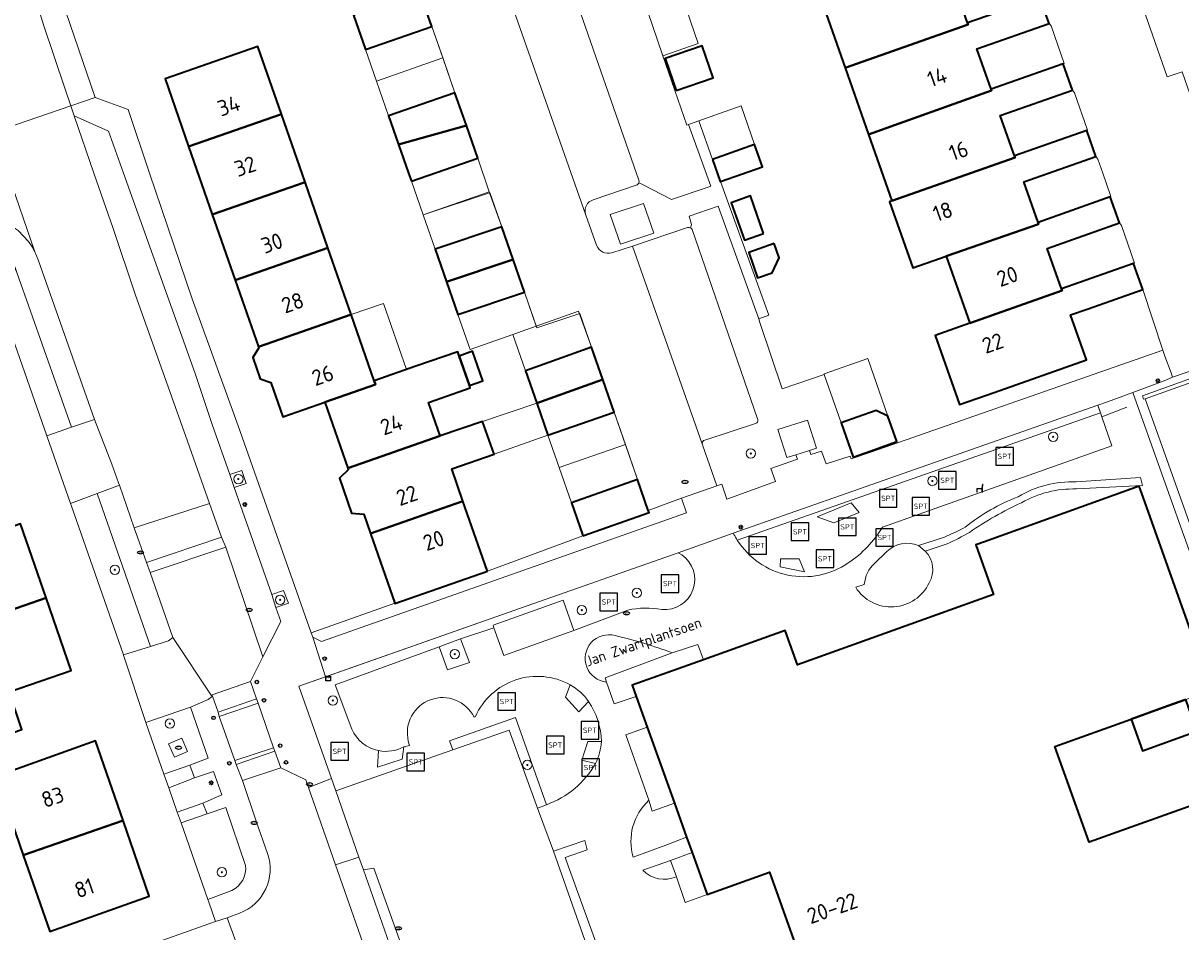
# Model space of a CAD drawing. Header units: metres. Extents: x 149984 to 156489, y 469398 to 478068.
# Tile 460 of 656: x 153543 to 153642, y 473435 to 473513. Entities that reach past the tile are written whole.
import ezdxf
from ezdxf.enums import TextEntityAlignment as Align

# ---------------------------------------------------------------- set-up
doc = ezdxf.new("R2010")
doc.units = ezdxf.units.M
doc.header["$LTSCALE"] = 0.75
for name, color, linetype, lineweight in [('B-WE-GR-BEPLANTING_CULTUUR_HEESTERS-GV', 252, 'Continuous', 18), ('B-WE-GR-BEPLANTING_CULTUUR_VASTE PLANTENVAK-GV', 252, 'Continuous', 18), ('B-WE-GR-BOOM-S', 252, 'Continuous', 25), ('B-WE-GR-GROENVOORZIENING-GV', 252, 'Continuous', 18), ('B-WE-IE-MEUBILAIR-S', 252, 'Continuous', 25), ('B-WE-IE-MEUBILAIR_WEGMEUBILAIR-S', 252, 'Continuous', 25), ('B-WE-IE-TERREINAFSCHEIDING_KUNSTMATIG_HEKWERK-G', 252, 'IE-TERREINAFSCHEIDING_KUNSTMATIG-SO', 18), ('B-WE-OG-BEBOUWING-GV', 6, 'Continuous', 35), ('B-WE-OG-BEBOUWING-T18', 1, 'Continuous', 18), ('B-WE-OG-BEBOUWING_LAGE TRAFO-GV', 6, 'Continuous', 18), ('B-WE-OG-BEBOUWING_LUIFEL-GV', 6, 'Continuous', 18), ('B-WE-OG-BEBOUWING_SCHUUR-GV', 6, 'Continuous', 18), ('B-WE-OG-TERREIN_ERF-GV', 252, 'Continuous', 18), ('B-WE-OG-TERREIN_ONBEGROEID_ZAND-GV', 252, 'Continuous', 18), ('B-WE-OG-TOPOGRAFIE-T18', 7, 'Continuous', 18), ('B-WE-VH-GESLOTENVERHARDING_ASFALT-GV', 252, 'Continuous', 18), ('B-WE-VH-HALFVERHARDING_GRASBETONSTEEN-GV', 252, 'Continuous', 18), ('B-WE-VH-ONVERHARD-GV', 252, 'Continuous', 18), ('B-WE-VH-ONVERHARD_BOOMSCHORS-GV', 252, 'Continuous', 18), ('B-WE-VH-OPENVERHARDING_BETONSTRAATSTEEN-GV', 252, 'Continuous', 18), ('B-WE-VH-OPENVERHARDING_SIERBESTRATING-GV', 252, 'Continuous', 18), ('B-WE-VH-OPENVERHARDING_STRAATBAKSTEEN-GV', 252, 'Continuous', 18), ('B-WE-VH-OPENVERHARDING_TEGEL-GV', 252, 'Continuous', 18)]:
    doc.layers.add(name, color=color, linetype=linetype, lineweight=lineweight)
doc.styles.add('NLCS-ISO', font='NLCS-ISO.ttf')
doc.styles.add('NLCS-ISO-M500-T18', font='NLCS-ISO.ttf', dxfattribs={"height": 0.9})
doc.styles.add('NLCS-ISO-M750-T18', font='NLCS-ISO.ttf', dxfattribs={"height": 1.35})
doc.linetypes.add('IE-TERREINAFSCHEIDING_KUNSTMATIG-SO', pattern='A,4,[82,NLCS.SHX,S=0.75,R=90,X=0,Y=0],4,-2', length=10)

# ---------------------------------------------------------------- blocks, each defined once
blk = doc.blocks.new('SIE-MEUBILAIR_KAST_CAI-SO')
for points in [[(-1, 1), (1, 1), (1, 0.84), (-1, 0.84)], [(-1, 0.76), (1, 0.76), (1, -1), (-1, -1)]]:
    blk.add_lwpolyline(points, close=True)
at = {"style": 'NLCS-ISO'}
blk.add_text('cai', height=0.75, dxfattribs=at).set_placement((0, 0), align=Align.MIDDLE_CENTER)
blk = doc.blocks.new('SIE-MEUBILAIR_PAAL_AFSLUITPAAL-SO')
blk.add_circle((0, 0), 0.75)
at = {"style": 'NLCS-ISO'}
blk.add_text('af', height=0.75, dxfattribs=at).set_placement((0, 0.05), align=Align.MIDDLE_CENTER)
blk = doc.blocks.new('SIE-MEUBILAIR_PAAL_LICHTMAST-SO')
for points in [[(-0.62, 0), (-1, 0)], [(-0.71, 0.71), (-0.44, 0.44)], [(0, 1), (0, 0.62)], [(0.44, 0.44), (0.71, 0.71)], [(1, 0), (0.62, 0)], [(-0.71, -0.71), (-0.44, -0.44)], [(0, -0.62), (0, -1)], [(0.44, -0.44), (0.71, -0.71)]]:
    blk.add_lwpolyline(points)
blk.add_circle((0, 0), 0.5)
blk = doc.blocks.new('SIE-MEUBILAIR_PUT_KOLK-SO')
blk.add_ellipse((0, 0), major_axis=(1.25, 0), ratio=0.54)
at = {"style": 'NLCS-ISO'}
blk.add_text('klk', height=0.75, dxfattribs=at).set_placement((0.03, 0), align=Align.MIDDLE_CENTER)
blk = doc.blocks.new('SIE-MEUBILAIR_PUT_RIOOLPUT-SO')
blk.add_ellipse((0, 0), major_axis=(1.25, 0), ratio=0.54)
at = {"style": 'NLCS-ISO'}
blk.add_text('ri', height=0.75, dxfattribs=at).set_placement((-0.04, 0.07), align=Align.MIDDLE_CENTER)
blk = doc.blocks.new('SIE-WEG_SPEELTOESTEL-SO')
at = {"flags": 128}
blk.add_lwpolyline([(-3.75, -3.75), (3.75, -3.75), (3.75, 3.75), (-3.75, 3.75)], close=True, dxfattribs=at)
at = {"style": 'NLCS-ISO'}
blk.add_text('SPT', height=2.25, dxfattribs=at).set_placement((0, 0), align=Align.MIDDLE_CENTER)
blk = doc.blocks.new('SIE-WEG_ZITBANK-SO')
at = {"color": 0, "linetype": 'ByBlock', "lineweight": 18}
blk.add_lwpolyline([(-0.91, -1.63), (-0.91, -0.2), (1.09, -0.2), (1.09, -1.63), (1.29, -1.63), (1.29, -0.21), (1.54, 1.78), (1.33, 1.78), (1.11, 0), (-1.11, 0), (-1.11, -1.63)], close=True, dxfattribs=at)
blk = doc.blocks.new('SGR-BOOM_GBKN-SO')
at = {"linetype": 'ByBlock', "lineweight": 18}
h = blk.add_hatch(color=0, dxfattribs=at)
h.dxf.hatch_style = 1
edge = h.paths.add_edge_path()
edge.add_arc((0, 0), 0.25, 0, 360)
at = {"color": 0, "linetype": 'ByBlock', "lineweight": 18}
for radius in [2, 0.25]:
    blk.add_circle((0, 0), radius, dxfattribs=at)
at = {"color": 0, "linetype": 'ByBlock', "lineweight": 18, "style": 'NLCS-ISO'}
blk.add_attdef('SOORT', (2.5, 0), '', height=1.5, dxfattribs=at)

msp = doc.modelspace()

# ---------------------------------------------------------------- linework, layer by layer
at = {"layer": 'B-WE-GR-BEPLANTING_CULTUUR_HEESTERS-GV', "flags": 128}
for points in [[(153595.265, 473499.182), (153595.582, 473499.03), (153598.059, 473497.751), (153601.18, 473498.792), (153601.424, 473498.873), (153599.523, 473504.146), (153599.36, 473504.087), (153597.324, 473510.011), (153596.007, 473513.843), (153595.311, 473515.868), (153595.208, 473516.169), (153600.304, 473517.899), (153588.017, 473523.817), (153587.025, 473523.486), (153586.89, 473523.185)], [(153587.055, 473522.997), (153595.278, 473499.391)], [(153600.673, 473476.925), (153600.705, 473476.835), (153601.92, 473473.335), (153602.349, 473473.476), (153602.787, 473472.201), (153606.936, 473473.69), (153606.547, 473474.8), (153608.799, 473475.607), (153608.681, 473475.981), (153608.594, 473475.953), (153607.897, 473475.733), (153607.142, 473478.128), (153609.664, 473478.923), (153610.42, 473476.528), (153609.84, 473476.345), (153609.945, 473476.013), (153610.868, 473476.281), (153611.266, 473475.194), (153613.318, 473475.852), (153613.395, 473475.635), (153615.061, 473476.207), (153615.022, 473476.297), (153613.574, 473475.787), (153612.545, 473478.709), (153611.101, 473482.811), (153607.5, 473481.606), (153605.609, 473487.255), (153605.504, 473487.569), (153602.036, 473497.189), (153599.564, 473496.321), (153599.767, 473495.625), (153599.669, 473495.327)], [(153599.817, 473495.181), (153605.4, 473479.047)], [(153634.68, 473479.544), (153634.446, 473480.199), (153603.325, 473469.291), (153603.391, 473469.188)], [(153603.67, 473468.704), (153634.68, 473479.544)], [(153605.24, 473478.657), (153600.895, 473477.221)], [(153561.711, 473440.955), (153560.032, 473445.895), (153558.438, 473445.368), (153556.204, 473444.581), (153558.486, 473438.059)], [(153558.486, 473438.059), (153560.535, 473438.82)]]:
    msp.add_lwpolyline(points, dxfattribs=at)
at = {"layer": 'B-WE-GR-BEPLANTING_CULTUUR_HEESTERS-GV'}
for points in [[(153595.278, 473499.391, -0.13852), (153595.265, 473499.182)], [(153599.669, 473495.327, -0.136048), (153599.817, 473495.181)], [(153605.4, 473479.047, -0.502195), (153605.24, 473478.657)], [(153600.895, 473477.221, 0.417299), (153600.673, 473476.925)], [(153603.391, 473469.188, 0.019321), (153603.67, 473468.704)], [(153560.535, 473438.82, 0.320422), (153561.711, 473440.955)]]:
    msp.add_lwpolyline(points, format="xyb", dxfattribs=at)
at = {"layer": 'B-WE-GR-BEPLANTING_CULTUUR_HEESTERS-GV', "flags": 128}
for points in [[(153542.2, 473491.53), (153541.69, 473492.58), (153541.45, 473492.94), (153541.17, 473493.27), (153540.84, 473493.59), (153540.48, 473493.85), (153540.11, 473494.05), (153539.66, 473494.23), (153539.15, 473494.34), (153538.874, 473494.371), (153544.751, 473477.59), (153546.868, 473478.321)], [(153638.471, 473480.759), (153638.332, 473480.733), (153638.244, 473481.003), (153643.151, 473482.755), (153642.962, 473483.337), (153640.823, 473482.598), (153640.092, 473482.284), (153637.441, 473481.276), (153642.382, 473467.429), (153644.359, 473468.169), (153644.287, 473469.012), (153642.709, 473468.456), (153642.515, 473468.959), (153642.659, 473469.037)], [(153549.047, 473472.681), (153546.773, 473471.817), (153546.85, 473471.596), (153551.292, 473458.913), (153553.586, 473459.635)], [(153567.307, 473460.803), (153567.438, 473460.43), (153568.191, 473460.045), (153590.862, 473468.035), (153599.334, 473471.015), (153598.926, 473472.282), (153596.082, 473471.236), (153596.144, 473471.057), (153590.506, 473469.064), (153582.348, 473466.038), (153574.455, 473463.285), (153574.441, 473463.326)], [(153554.746, 473448.752), (153556.944, 473449.516), (153558.533, 473450.102), (153557.014, 473454.464), (153553.212, 473453.146), (153553.269, 473452.975)], [(153579.385, 473450.825), (153584.192, 473452.505), (153586.616, 473445.85), (153587.38, 473446.135), (153584.741, 473453.574), (153579.116, 473451.573)], [(153555.146, 473451.338), (153556.26, 473451.821), (153556.754, 473450.682), (153555.64, 473450.199)], [(153557.363, 473448.415), (153555.157, 473447.576), (153555.885, 473445.494), (153558.062, 473446.265), (153559.682, 473446.976), (153558.985, 473448.968)], [(153587.992, 473442.16), (153591.912, 473431.034), (153594.554, 473431.944), (153594.324, 473432.734), (153592.443, 473432.049), (153588.988, 473441.624), (153590.871, 473442.288), (153590.65, 473443.077)], [(153572.646, 473440.725), (153571.776, 473440.59), (153580.335, 473416.126), (153581.348, 473416.432)]]:
    msp.add_lwpolyline(points, close=True, dxfattribs=at)
at = {"layer": 'B-WE-GR-BEPLANTING_CULTUUR_VASTE PLANTENVAK-GV', "flags": 128}
for points in [[(153614.075, 473471.047), (153613.383, 473471.871), (153610.477, 473470.687), (153611.912, 473470.183)], [(153607.371, 473467.117), (153607.326, 473466.419), (153609.41, 473465.992), (153608.946, 473467.108)], [(153600.789, 473458.492), (153600.32, 473459.802), (153598.125, 473459.082), (153592.405, 473456.969), (153592.515, 473456.598), (153593.158, 473454.731), (153595.056, 473455.369), (153594.716, 473456.321)], [(153595.997, 473452.737), (153594.151, 473452.092), (153596.133, 473446.51), (153596.421, 473445.595), (153598.314, 473446.256)], [(153599.816, 473442.053), (153597.963, 473441.366), (153598.474, 473439.986), (153599.218, 473437.791), (153601.092, 473438.483)]]:
    msp.add_lwpolyline(points, close=True, dxfattribs=at)
for points in [[(153589.411, 473456.364), (153589.002, 473455.301), (153590.162, 473454.057), (153590.978, 473454.93)], [(153573.061, 473450.75), (153572.982, 473449.347), (153575.077, 473450.012), (153575.211, 473451.065)], [(153592.077, 473451.526), (153590.907, 473451.54), (153590.413, 473449.943), (153591.587, 473449.662)], [(153594.801, 473441.66), (153597.565, 473442.698), (153599.346, 473443.367), (153598.314, 473446.256)], [(153598.314, 473446.256), (153596.421, 473445.595), (153596.133, 473446.51)], [(153597.963, 473441.366), (153595.613, 473440.546)], [(153598.474, 473439.986), (153597.963, 473441.366)]]:
    msp.add_lwpolyline(points, dxfattribs=at)
at = {"layer": 'B-WE-GR-BEPLANTING_CULTUUR_VASTE PLANTENVAK-GV'}
for points in [[(153590.978, 473454.93, 0.118948), (153589.411, 473456.364)], [(153575.211, 473451.065, -0.174356), (153573.061, 473450.75)], [(153591.587, 473449.662, 0.101938), (153592.077, 473451.526)], [(153596.133, 473446.51, 0.289889), (153594.801, 473441.66)], [(153595.613, 473440.546, 0.308981), (153598.474, 473439.986)]]:
    msp.add_lwpolyline(points, format="xyb", dxfattribs=at)
at = {"layer": 'B-WE-GR-GROENVOORZIENING-GV', "flags": 128}
msp.add_lwpolyline([(153595.666, 473497.407), (153592.82, 473496.462), (153593.706, 473493.929), (153596.56, 473494.873)], close=True, dxfattribs=at)
at = {"layer": 'B-WE-IE-TERREINAFSCHEIDING_KUNSTMATIG_HEKWERK-G', "flags": 128}
for points in [[(153635.258, 473480.481), (153637.441, 473481.276)], [(153637.441, 473481.276), (153642.382, 473467.429)], [(153603.325, 473469.291), (153634.446, 473480.199)], [(153634.446, 473480.199), (153634.794, 473479.225)], [(153634.794, 473479.225), (153636.929, 473480.029)], [(153598.615, 473467.615), (153603.325, 473469.291)], [(153585.161, 473462.908), (153598.615, 473467.615)], [(153566.248, 473456.24), (153585.161, 473462.908)], [(153566.248, 473456.24), (153569.048, 473448.37)], [(153569.423, 473447.306), (153569.048, 473448.37)], [(153571.383, 473441.666), (153569.423, 473447.306)], [(153571.776, 473440.59), (153571.383, 473441.666)], [(153580.335, 473416.126), (153571.776, 473440.59)]]:
    msp.add_lwpolyline(points, dxfattribs=at)
at = {"layer": 'B-WE-OG-BEBOUWING-GV', "flags": 128}
for points in [[(153623.376, 473512.685), (153623.332, 473512.812), (153622.127, 473516.226), (153628.285, 473518.398), (153627.493, 473520.642), (153621.335, 473518.471), (153621.361, 473518.397), (153611.825, 473514.957), (153610.882, 473514.624), (153612.872, 473508.981)], [(153570.922, 473513.478), (153571.943, 473510.552), (153577.605, 473512.506), (153576.644, 473515.263)], [(153630.275, 473512.759), (153629.49, 473514.983), (153623.332, 473512.812), (153623.376, 473512.685), (153612.872, 473508.981), (153614.876, 473503.298), (153617.5, 473504.222), (153625.362, 473507.053), (153625.329, 473507.154), (153624.117, 473510.587)], [(153556.852, 473502.266), (153564.768, 473505.024), (153562.758, 473510.792), (153554.843, 473508.033)], [(153598.463, 473507.048), (153601.619, 473508.133), (153600.683, 473510.856), (153597.528, 473509.771)], [(153627.383, 473501.323), (153627.332, 473501.478), (153626.121, 473504.911), (153632.278, 473507.083), (153631.487, 473509.326), (153625.329, 473507.154), (153625.362, 473507.053), (153617.5, 473504.222), (153614.876, 473503.298), (153616.875, 473497.628)], [(153574.769, 473502.448), (153580.554, 473504.051), (153579.581, 473506.841), (153573.915, 473504.897)], [(153558.868, 473496.48), (153566.785, 473499.238), (153564.768, 473505.024), (153556.852, 473502.266)], [(153575.859, 473499.325), (153581.528, 473501.26), (153580.554, 473504.051), (153574.769, 473502.448), (153575.622, 473499.999)], [(153627.332, 473501.478), (153627.383, 473501.323), (153616.875, 473497.628), (153616.671, 473497.556), (153618.661, 473491.917), (153621.49, 473492.915), (153629.388, 473495.651), (153629.339, 473495.792), (153628.117, 473499.253), (153634.275, 473501.425), (153633.5, 473503.621)], [(153601.545, 473501.16), (153602.205, 473499.278), (153602.233, 473499.288), (153605.811, 473500.545), (153605.15, 473502.426)], [(153558.868, 473496.48), (153560.824, 473490.866), (153568.741, 473493.624), (153566.785, 473499.238)], [(153605.913, 473494.861), (153604.788, 473498.049), (153603.15, 473497.471), (153604.275, 473494.283)], [(153636.278, 473495.749), (153635.496, 473497.964), (153629.339, 473495.792), (153629.388, 473495.651), (153621.49, 473492.915), (153623.505, 473487.203), (153631.387, 473489.984), (153631.338, 473490.125), (153630.121, 473493.576)], [(153578.863, 473490.714), (153584.538, 473492.63), (153583.567, 473495.416), (153577.891, 473493.499)], [(153570.725, 473487.929), (153568.741, 473493.624), (153560.824, 473490.866), (153562.808, 473485.171)], [(153606.826, 473493.989), (153604.646, 473493.22), (153605.405, 473491.069), (153606.642, 473491.506), (153607.252, 473492.781)], [(153584.538, 473492.63), (153578.863, 473490.714), (153579.835, 473487.929), (153585.508, 473489.844)], [(153623.505, 473487.203), (153620.552, 473486.161), (153622.635, 473480.257), (153625.588, 473481.299), (153633.472, 473484.081), (153632.12, 473487.909), (153633.609, 473488.434), (153638.278, 473490.082), (153637.496, 473492.297), (153631.338, 473490.125), (153631.387, 473489.984)], [(153572.805, 473481.963), (153572.693, 473482.283), (153570.725, 473487.929), (153562.808, 473485.171), (153562.831, 473485.106), (153562.334, 473484.287), (153562.969, 473482.463), (153563.869, 473482.13), (153564.889, 473479.204), (153568.471, 473480.452)], [(153572.693, 473482.283), (153572.805, 473481.963), (153568.471, 473480.452), (153570.425, 473474.845), (153578.319, 473477.597), (153577.33, 473480.435), (153580.89, 473481.677), (153580.818, 473481.883), (153579.94, 473484.4), (153579.813, 473484.765), (153576.253, 473483.524)], [(153580.818, 473481.883), (153581.967, 473482.284), (153581.089, 473484.801), (153579.94, 473484.4)], [(153586.555, 473480.39), (153592.192, 473482.384), (153591.222, 473485.163), (153587.595, 473483.861), (153585.595, 473483.143)], [(153592.192, 473482.384), (153586.555, 473480.39), (153587.516, 473477.636), (153593.161, 473479.605)], [(153615.022, 473476.297), (153617.298, 473477.098), (153616.53, 473479.28), (153615.515, 473479.754), (153613.89, 473479.182), (153612.545, 473478.709), (153613.574, 473475.787)], [(153572.369, 473469.268), (153580.263, 473472.02), (153579.303, 473474.773), (153582.912, 473476.031), (153581.939, 473478.825), (153578.319, 473477.597), (153570.425, 473474.845), (153570.478, 473474.693), (153569.713, 473473.97), (153570.75, 473470.995), (153571.794, 473470.917)], [(153590.506, 473469.064), (153596.144, 473471.057), (153596.082, 473471.236), (153595.166, 473473.859), (153589.52, 473471.89), (153590.47, 473469.166)], [(153582.348, 473466.038), (153582.322, 473466.113), (153580.263, 473472.02), (153572.369, 473469.268), (153574.441, 473463.326), (153574.455, 473463.285)], [(153535.626, 473471.075), (153527.818, 473468.374), (153529.48, 473463.561), (153533.648, 473464.999), (153535.196, 473460.483), (153544.692, 473463.767), (153542.504, 473470.094), (153536.664, 473468.074)], [(153544.692, 473463.767), (153535.196, 473460.483), (153536.693, 473456.112), (153533.726, 473455.086), (153534.588, 473452.592), (153532.703, 473451.939), (153533.574, 473449.425), (153535.458, 473450.077), (153542.632, 473452.56), (153541.527, 473455.754), (153546.832, 473457.581)], [(153641.949, 473455.1), (153640.422, 473454.554), (153637.278, 473453.43), (153638.241, 473450.735), (153642.9, 473452.394)], [(153542.735, 473441.841), (153551.256, 473444.788), (153548.91, 473451.57), (153540.401, 473448.538)], [(153551.256, 473444.788), (153542.735, 473441.841), (153545.008, 473435.318), (153553.49, 473438.33)]]:
    msp.add_lwpolyline(points, close=True, dxfattribs=at)
for points in [[(153644.175, 473455.895), (153638.308, 473472.363), (153637.97, 473473.304), (153624.773, 473468.561), (153624.036, 473468.296), (153625.55, 473464.065), (153608.8, 473458.07), (153607.757, 473460.984), (153600.789, 473458.492), (153594.716, 473456.321), (153595.056, 473455.369), (153595.997, 473452.737), (153598.314, 473446.256), (153599.346, 473443.367), (153599.816, 473442.053), (153601.092, 473438.483), (153606.434, 473440.39), (153609.354, 473432.178)], [(153643.34, 473446.39), (153633.695, 473442.942), (153630.781, 473451.107), (153637.278, 473453.43), (153640.422, 473454.554), (153641.949, 473455.1)]]:
    msp.add_lwpolyline(points, dxfattribs=at)
at = {"layer": 'B-WE-OG-BEBOUWING_LAGE TRAFO-GV', "flags": 128}
msp.add_lwpolyline([(153607.897, 473475.733), (153608.594, 473475.953), (153608.681, 473475.981), (153609.746, 473476.316), (153609.84, 473476.345), (153610.42, 473476.528), (153609.664, 473478.923), (153607.142, 473478.128)], close=True, dxfattribs=at)
at = {"layer": 'B-WE-OG-BEBOUWING_LUIFEL-GV', "flags": 128}
for points in [[(153596.008, 473513.843), (153597.324, 473510.011), (153600.332, 473511.044), (153599.016, 473514.876)], [(153571.943, 473510.552), (153572.884, 473507.852), (153578.541, 473509.823), (153577.605, 473512.506)], [(153578.541, 473509.823), (153572.884, 473507.852), (153573.915, 473504.897), (153579.581, 473506.841)], [(153601.545, 473501.16), (153605.15, 473502.426), (153603.991, 473505.724), (153600.386, 473504.457)], [(153575.859, 473499.325), (153576.86, 473496.452), (153582.494, 473498.415), (153581.528, 473501.26)], [(153576.86, 473496.452), (153577.891, 473493.499), (153583.567, 473495.416), (153582.523, 473498.329)], [(153579.835, 473487.929), (153580.866, 473484.967), (153584.517, 473486.239), (153586.521, 473486.936), (153585.508, 473489.844)], [(153570.725, 473487.929), (153572.693, 473482.283), (153575.444, 473483.242), (153573.476, 473488.888)], [(153586.521, 473486.936), (153584.517, 473486.239), (153585.595, 473483.143), (153591.222, 473485.163), (153590.121, 473488.229)], [(153612.545, 473478.709), (153615.515, 473479.754), (153616.53, 473479.28), (153614.801, 473484.19), (153611.077, 473482.879), (153611.101, 473482.811)], [(153582.912, 473476.031), (153587.516, 473477.636), (153586.555, 473480.39), (153581.939, 473478.825)], [(153587.516, 473477.636), (153588.476, 473474.883), (153594.122, 473476.852), (153593.161, 473479.605)], [(153594.122, 473476.852), (153588.476, 473474.883), (153589.52, 473471.89), (153595.166, 473473.859)]]:
    msp.add_lwpolyline(points, close=True, dxfattribs=at)
at = {"layer": 'B-WE-OG-BEBOUWING_SCHUUR-GV', "flags": 128}
msp.add_lwpolyline([(153588.801, 473463.578), (153582.834, 473461.441), (153582.91, 473461.229), (153583.758, 473458.861), (153589.725, 473460.998)], close=True, dxfattribs=at)
at = {"layer": 'B-WE-OG-TERREIN_ERF-GV', "flags": 128}
for points in [[(153632.06, 473535.541), (153632.654, 473533.899), (153633.781, 473530.676), (153634.24, 473529.365), (153636.047, 473524.504), (153636.066, 473524.453), (153634.827, 473524.009), (153640.368, 473508.205), (153641.634, 473508.648), (153644.66, 473500), (153648.248, 473489.396), (153650.652, 473490.185), (153650.882, 473490.245), (153650.137, 473492.355), (153648.86, 473495.977), (153646.854, 473501.664), (153644.848, 473507.35)], [(153622.635, 473480.257), (153620.552, 473486.161), (153623.505, 473487.203), (153621.49, 473492.915), (153618.661, 473491.917), (153616.671, 473497.556), (153616.875, 473497.628), (153614.876, 473503.298), (153612.872, 473508.981), (153610.882, 473514.624), (153611.825, 473514.957), (153609.762, 473520.804), (153611.441, 473521.396), (153611.726, 473521.518), (153611.088, 473523.328), (153617.036, 473529.121), (153618.834, 473524.025), (153619.316, 473524.195), (153619.339, 473524.128), (153625.497, 473526.299), (153626.973, 473526.823), (153625.989, 473529.53), (153621.582, 473528)], [(153546.36, 473513.75), (153548.88, 473506.45), (153551.68, 473505.42), (153553.517, 473500), (153557.15, 473489.28), (153561.09, 473478.452), (153567.307, 473460.803), (153574.441, 473463.326), (153572.369, 473469.268), (153571.794, 473470.917), (153570.75, 473470.995), (153569.713, 473473.97), (153570.478, 473474.693), (153570.425, 473474.845), (153568.471, 473480.452), (153564.889, 473479.204), (153563.869, 473482.13), (153562.969, 473482.463), (153562.334, 473484.287), (153562.831, 473485.106), (153562.808, 473485.171), (153560.824, 473490.866), (153558.868, 473496.48), (153556.852, 473502.266), (153554.843, 473508.033), (153562.758, 473510.792), (153564.768, 473505.024), (153566.785, 473499.238), (153568.741, 473493.624), (153570.725, 473487.929), (153572.693, 473482.283), (153576.253, 473483.524), (153579.813, 473484.765), (153579.94, 473484.4), (153581.089, 473484.801), (153581.967, 473482.284), (153580.818, 473481.883), (153580.89, 473481.677), (153577.33, 473480.435), (153578.319, 473477.597), (153581.939, 473478.825), (153582.912, 473476.031), (153579.303, 473474.773), (153580.263, 473472.02), (153582.322, 473466.113), (153582.348, 473466.038), (153590.506, 473469.064), (153590.47, 473469.166), (153589.52, 473471.89), (153595.166, 473473.859), (153594.164, 473476.732), (153593.161, 473479.605), (153587.516, 473477.636), (153586.555, 473480.39), (153585.595, 473483.143), (153587.595, 473483.861), (153591.222, 473485.163), (153590.223, 473488.027), (153586.57, 473486.794), (153585.508, 473489.844), (153579.835, 473487.929), (153578.863, 473490.714), (153577.891, 473493.499), (153583.567, 473495.416), (153582.548, 473498.338), (153582.523, 473498.329), (153581.528, 473501.26), (153575.859, 473499.325), (153575.622, 473499.999), (153574.769, 473502.448), (153573.915, 473504.897), (153579.581, 473506.841), (153578.593, 473509.674), (153577.605, 473512.506), (153571.943, 473510.552), (153570.922, 473513.478)], [(153596.007, 473513.843), (153597.324, 473510.011), (153599.36, 473504.087), (153599.523, 473504.146), (153600.386, 473504.457), (153601.545, 473501.16), (153605.15, 473502.426), (153605.811, 473500.545), (153602.233, 473499.288), (153606.362, 473487.88), (153605.504, 473487.569), (153605.609, 473487.255), (153607.5, 473481.606), (153611.101, 473482.811), (153612.545, 473478.709), (153613.89, 473479.182), (153615.515, 473479.754), (153616.53, 473479.28), (153617.298, 473477.098), (153615.022, 473476.297), (153615.061, 473476.207), (153639.999, 473484.899), (153638.278, 473490.082), (153633.609, 473488.434), (153632.12, 473487.909), (153633.472, 473484.081), (153625.588, 473481.299), (153622.635, 473480.257)], [(153534.36, 473427.35), (153546.25, 473431.65), (153550, 473432.93), (153559.071, 473436.146), (153559.146, 473436.17), (153558.569, 473437.82), (153558.486, 473438.059), (153556.204, 473444.581), (153555.885, 473445.494), (153555.157, 473447.576), (153554.746, 473448.752), (153553.269, 473452.975), (153553.212, 473453.146), (153551.3, 473458.89), (153551.292, 473458.913), (153546.85, 473471.596), (153546.773, 473471.817), (153544.751, 473477.59), (153538.874, 473494.371)], [(153542.504, 473470.094), (153544.692, 473463.767), (153546.832, 473457.581), (153541.527, 473455.754)]]:
    msp.add_lwpolyline(points, dxfattribs=at)
for points in [[(153630.453, 473512.56), (153630.275, 473512.759), (153624.117, 473510.587), (153625.329, 473507.154), (153631.487, 473509.326), (153631.561, 473509.352)], [(153598.463, 473507.048), (153597.528, 473509.771), (153600.683, 473510.856), (153601.619, 473508.133)], [(153633.5, 473503.621), (153633.551, 473503.647), (153632.452, 473506.851), (153632.278, 473507.083), (153626.121, 473504.911), (153627.332, 473501.478)], [(153635.496, 473497.964), (153635.557, 473498.018), (153634.867, 473500), (153634.452, 473501.194), (153634.275, 473501.425), (153628.117, 473499.253), (153629.339, 473495.792)], [(153605.913, 473494.861), (153604.275, 473494.283), (153603.15, 473497.471), (153604.788, 473498.049)], [(153631.338, 473490.125), (153637.496, 473492.297), (153637.581, 473492.327), (153636.465, 473495.527), (153636.278, 473495.749), (153630.121, 473493.576)], [(153606.826, 473493.989), (153607.252, 473492.781), (153606.642, 473491.506), (153605.405, 473491.069), (153604.646, 473493.22)], [(153551.256, 473444.788), (153553.49, 473438.33), (153545.008, 473435.318), (153542.735, 473441.841), (153540.401, 473448.538), (153548.91, 473451.57)]]:
    msp.add_lwpolyline(points, close=True, dxfattribs=at)
at = {"layer": 'B-WE-OG-TERREIN_ONBEGROEID_ZAND-GV'}
for points in [[(153593.245, 473460.555, 1.089692), (153592.515, 473456.598)], [(153598.125, 473459.082, 0.032582), (153593.245, 473460.555)]]:
    msp.add_lwpolyline(points, format="xyb", dxfattribs=at)
at = {"layer": 'B-WE-OG-TERREIN_ONBEGROEID_ZAND-GV', "flags": 128}
msp.add_lwpolyline([(153592.515, 473456.598), (153592.405, 473456.969), (153598.125, 473459.082)], dxfattribs=at)
at = {"layer": 'B-WE-VH-GESLOTENVERHARDING_ASFALT-GV', "flags": 128}
msp.add_lwpolyline([(153540.227, 473503.486), (153546.795, 473505.736), (153546.28, 473507.23), (153544.48, 473512.63), (153543.75, 473515.01), (153543.05, 473517.78), (153542.38, 473520.81)], dxfattribs=at)
msp.add_lwpolyline([(153556.766, 473477.149), (153552.3, 473489.68), (153550.4, 473495.28), (153548.772, 473500), (153547.091, 473504.876), (153546.795, 473505.736), (153540.227, 473503.486), (153541.421, 473500), (153543.72, 473493.29), (153544, 473492.6), (153548.814, 473478.993), (153550.301, 473475.19), (153550.872, 473473.593), (153550.963, 473473.393), (153552.218, 473469.74), (153558.641, 473471.829)], close=True, dxfattribs=at)
at = {"layer": 'B-WE-VH-HALFVERHARDING_GRASBETONSTEEN-GV', "flags": 128}
msp.add_lwpolyline([(153643.34, 473446.39), (153644.825, 473446.92), (153644.229, 473448.614), (153642.9, 473452.394), (153638.241, 473450.735), (153637.278, 473453.43), (153630.781, 473451.107), (153633.695, 473442.942)], close=True, dxfattribs=at)
at = {"layer": 'B-WE-VH-ONVERHARD-GV', "flags": 128}
for points in [[(153560.378, 473474.288), (153560.735, 473473.192), (153561.776, 473473.532), (153561.391, 473474.651)], [(153563.959, 473464.05), (153564.303, 473462.959), (153565.364, 473463.326), (153564.951, 473464.412)], [(153580.064, 473460.268), (153578.229, 473459.598), (153578.948, 473457.627), (153580.814, 473458.265)]]:
    msp.add_lwpolyline(points, close=True, dxfattribs=at)
at = {"layer": 'B-WE-VH-ONVERHARD_BOOMSCHORS-GV', "flags": 128}
for points in [[(153634.68, 473479.544), (153603.67, 473468.704)], [(153616.068, 473469.818), (153635.624, 473476.745), (153634.794, 473479.225), (153634.68, 473479.544)], [(153616.423, 473467.727), (153615.403, 473466.732)], [(153619.714, 473467.755), (153619.133, 473468.243)], [(153598.936, 473467.436), (153598.615, 473467.615), (153585.161, 473462.908), (153568.546, 473457.05), (153566.248, 473456.24), (153569.048, 473448.37), (153569.423, 473447.306), (153579.385, 473450.825), (153579.116, 473451.573), (153584.741, 473453.574), (153587.38, 473446.135)], [(153614.512, 473464.912), (153613.78, 473464.676)], [(153570.771, 473452.575), (153569.359, 473456.37), (153578.229, 473459.598), (153580.064, 473460.268), (153582.91, 473461.229), (153582.834, 473461.441), (153588.801, 473463.578), (153589.725, 473460.998), (153594.319, 473462.739)], [(153590.978, 473454.93), (153590.162, 473454.057), (153589.002, 473455.301), (153589.411, 473456.364)], [(153581.319, 473453.654), (153581.214, 473453.606)], [(153575.598, 473451.567), (153575.706, 473451.187), (153575.211, 473451.065), (153575.077, 473450.012), (153572.982, 473449.347), (153573.061, 473450.75)], [(153591.587, 473449.662), (153590.413, 473449.943), (153590.907, 473451.54), (153592.077, 473451.526)]]:
    msp.add_lwpolyline(points, dxfattribs=at)
for points in [[(153614.075, 473471.047), (153611.912, 473470.183), (153610.477, 473470.687), (153613.383, 473471.871)], [(153607.371, 473467.117), (153608.946, 473467.108), (153609.41, 473465.992), (153607.326, 473466.419)]]:
    msp.add_lwpolyline(points, close=True, dxfattribs=at)
at = {"layer": 'B-WE-VH-ONVERHARD_BOOMSCHORS-GV'}
for points in [[(153613.15, 473466.752, 0.110961), (153616.068, 473469.818)], [(153603.67, 473468.704, 0.42444), (153613.15, 473466.752)], [(153619.133, 473468.243, 0.296741), (153616.423, 473467.727)], [(153620.049, 473465.066, 0.339498), (153619.714, 473467.755)], [(153597.241, 473462.791, 0.776208), (153598.936, 473467.436)], [(153615.403, 473466.732, 0.190686), (153614.512, 473464.912)], [(153613.78, 473464.676, 0.594345), (153620.049, 473465.066)], [(153594.319, 473462.739, -0.091726), (153597.241, 473462.791)], [(153589.411, 473456.364, 0.437931), (153581.319, 473453.654)], [(153581.214, 473453.606, 0.891995), (153575.598, 473451.567)], [(153592.077, 473451.526, 0.145433), (153590.978, 473454.93)], [(153573.061, 473450.75, -0.241384), (153570.771, 473452.575)], [(153587.38, 473446.135, 0.178954), (153591.587, 473449.662)]]:
    msp.add_lwpolyline(points, format="xyb", dxfattribs=at)
at = {"layer": 'B-WE-VH-OPENVERHARDING_BETONSTRAATSTEEN-GV', "flags": 128}
for points in [[(153651.371, 473488.052), (153650.85, 473489.472), (153650.652, 473490.185), (153648.248, 473489.396), (153644.66, 473500), (153641.634, 473508.648), (153640.368, 473508.205), (153634.827, 473524.009)], [(153595.278, 473499.391), (153587.055, 473522.997)], [(153591.673, 473493.841), (153590.753, 473496.42), (153590.726, 473496.498), (153581.914, 473521.575), (153581.46, 473521.422)], [(153581.914, 473521.575), (153590.726, 473496.498)], [(153576.644, 473515.263), (153577.605, 473512.506), (153578.593, 473509.674), (153579.581, 473506.841), (153580.554, 473504.051), (153581.528, 473501.26), (153582.523, 473498.329), (153582.548, 473498.338), (153583.567, 473495.416), (153584.538, 473492.63), (153585.508, 473489.844), (153586.57, 473486.794), (153590.223, 473488.027), (153591.222, 473485.163), (153592.192, 473482.384), (153593.161, 473479.605), (153594.164, 473476.732), (153595.166, 473473.859), (153596.082, 473471.236), (153598.926, 473472.282), (153601.92, 473473.335), (153600.705, 473476.835), (153600.673, 473476.925), (153594.725, 473493.774), (153592.966, 473493.211)], [(153629.49, 473514.983), (153630.275, 473512.759), (153630.453, 473512.56), (153631.561, 473509.352), (153631.487, 473509.326), (153632.278, 473507.083), (153632.452, 473506.851), (153633.551, 473503.647), (153633.5, 473503.621), (153634.275, 473501.425), (153634.452, 473501.194), (153634.867, 473500), (153635.557, 473498.018), (153635.496, 473497.964), (153636.278, 473495.749), (153636.465, 473495.527), (153637.581, 473492.327), (153637.496, 473492.297), (153638.278, 473490.082), (153639.999, 473484.899), (153640.167, 473484.379), (153640.691, 473482.959), (153640.823, 473482.598), (153642.962, 473483.337)], [(153542.3, 473495.1), (153543.2, 473494.17), (153543.51, 473493.7), (153543.72, 473493.29), (153541.421, 473500)], [(153591.374, 473497.725), (153595.116, 473498.987)], [(153599.429, 473495.374), (153594.725, 473493.774)], [(153605.4, 473479.047), (153599.817, 473495.181)], [(153594.725, 473493.774), (153600.673, 473476.925)], [(153600.895, 473477.221), (153605.24, 473478.657)], [(153540.08, 473423.57), (153558.282, 473430.081), (153559.521, 473430.471), (153561.979, 473431.417), (153560.134, 473436.494), (153559.146, 473436.17), (153559.071, 473436.146), (153550, 473432.93), (153546.25, 473431.65), (153534.36, 473427.35)]]:
    msp.add_lwpolyline(points, dxfattribs=at)
for points in [[(153557.41, 473482.9), (153551.28, 473500), (153550, 473503.57), (153547.091, 473504.876), (153548.772, 473500), (153550.4, 473495.28), (153552.3, 473489.68), (153556.766, 473477.149), (153558.641, 473471.829), (153559.664, 473468.957), (153560.027, 473468.085), (153563.196, 473458.738), (153564.73, 473461.747), (153564.303, 473462.959), (153563.959, 473464.05), (153560.735, 473473.192), (153560.378, 473474.288), (153558.872, 473478.562)], [(153643.248, 473482.456), (153638.471, 473480.759), (153642.659, 473469.037), (153647.449, 473470.709)], [(153548.814, 473478.993), (153546.868, 473478.321), (153544.751, 473477.59), (153546.773, 473471.817), (153549.047, 473472.681), (153550.963, 473473.393), (153550.872, 473473.593), (153550.301, 473475.19)], [(153560.027, 473468.085), (153559.664, 473468.957), (153553.264, 473466.803), (153553.577, 473465.934)], [(153555.492, 473460.382), (153555.127, 473460.1), (153553.586, 473459.635), (153551.292, 473458.913), (153551.3, 473458.89), (153553.212, 473453.146), (153557.014, 473454.464), (153558.527, 473455.121), (153558.875, 473455.387), (153558.787, 473455.489)], [(153562.144, 473456.64), (153558.787, 473455.489), (153558.875, 473455.387), (153559.38, 473454.021), (153562.649, 473455.16)], [(153562.778, 473454.783), (153559.454, 473453.648), (153560.808, 473449.892), (153564.101, 473450.988)], [(153587.992, 473442.16), (153586.616, 473445.85), (153584.192, 473452.505), (153579.385, 473450.825), (153569.423, 473447.306), (153571.383, 473441.666), (153571.776, 473440.59), (153572.646, 473440.725), (153581.348, 473416.432), (153580.335, 473416.126), (153580.89, 473414.539), (153582.794, 473409.111), (153582.806, 473409.079), (153583.777, 473409.462), (153589.234, 473411.398), (153590.564, 473411.883), (153596.023, 473413.856), (153597.823, 473414.532), (153595.217, 473421.869), (153593.561, 473426.549), (153592.247, 473430.077), (153591.912, 473431.034)], [(153564.724, 473449.282), (153564.208, 473450.695), (153560.916, 473449.559), (153561.44, 473448.188)], [(153556.944, 473449.516), (153554.746, 473448.752), (153555.157, 473447.576), (153557.363, 473448.415)], [(153569.048, 473448.37), (153567.079, 473447.604), (153569.396, 473440.996), (153571.383, 473441.666), (153569.423, 473447.306)], [(153558.062, 473446.265), (153555.885, 473445.494), (153556.204, 473444.581), (153558.438, 473445.368)]]:
    msp.add_lwpolyline(points, close=True, dxfattribs=at)
at = {"layer": 'B-WE-VH-OPENVERHARDING_BETONSTRAATSTEEN-GV'}
for points in [[(153595.265, 473499.182, 0.13852), (153595.278, 473499.391)], [(153595.116, 473498.987, 0.157275), (153595.265, 473499.182)], [(153590.726, 473496.498, -0.412311), (153591.374, 473497.725)], [(153599.669, 473495.327, 0.162785), (153599.429, 473495.374)], [(153599.817, 473495.181, 0.136048), (153599.669, 473495.327)], [(153592.966, 473493.211, -0.411382), (153591.673, 473493.841)], [(153605.24, 473478.657, 0.502195), (153605.4, 473479.047)], [(153600.673, 473476.925, -0.417299), (153600.895, 473477.221)]]:
    msp.add_lwpolyline(points, format="xyb", dxfattribs=at)
at = {"layer": 'B-WE-VH-OPENVERHARDING_SIERBESTRATING-GV'}
for points in [[(153632.602, 473473.661, 0.150123), (153627.632, 473472.385)], [(153627.932, 473471.89, -0.138392), (153632.614, 473473.062)], [(153627.632, 473472.385, 0.076631), (153623.126, 473469.808)], [(153623.485, 473469.354, -0.044872), (153627.932, 473471.89)], [(153623.126, 473469.808, -0.025608), (153621.343, 473468.96)], [(153621.587, 473468.397, 0.027771), (153623.485, 473469.354)]]:
    msp.add_lwpolyline(points, format="xyb", dxfattribs=at)
at = {"layer": 'B-WE-VH-OPENVERHARDING_SIERBESTRATING-GV', "flags": 128}
for points in [[(153632.614, 473473.062), (153638.26, 473473.36), (153638.076, 473474.037), (153632.602, 473473.661)], [(153621.343, 473468.96), (153619.133, 473468.243)], [(153619.133, 473468.243), (153619.714, 473467.755), (153621.587, 473468.397)]]:
    msp.add_lwpolyline(points, dxfattribs=at)
at = {"layer": 'B-WE-VH-OPENVERHARDING_STRAATBAKSTEEN-GV', "flags": 128}
for points in [[(153558.641, 473471.829), (153552.218, 473469.74), (153553.264, 473466.803), (153559.664, 473468.957)], [(153560.027, 473468.085), (153553.577, 473465.934), (153555.492, 473460.382), (153558.787, 473455.489), (153562.144, 473456.64), (153563.196, 473458.738)], [(153562.778, 473454.783), (153562.649, 473455.16), (153559.38, 473454.021), (153559.454, 473453.648)], [(153564.208, 473450.695), (153564.101, 473450.988), (153560.808, 473449.892), (153560.916, 473449.559)]]:
    msp.add_lwpolyline(points, close=True, dxfattribs=at)
for points in [[(153582.419, 473398.742), (153583.428, 473400.958), (153582.216, 473404.388), (153580.823, 473408.373), (153578.915, 473413.832), (153578.914, 473413.837), (153569.396, 473440.996), (153567.079, 473447.604), (153566.856, 473448.257), (153564.724, 473449.282), (153561.44, 473448.188), (153562.65, 473444.648), (153563.58, 473441.983)], [(153561.195, 473436.886), (153560.134, 473436.494), (153561.979, 473431.417), (153562.835, 473431.682)]]:
    msp.add_lwpolyline(points, dxfattribs=at)
at = {"layer": 'B-WE-VH-OPENVERHARDING_STRAATBAKSTEEN-GV'}
msp.add_lwpolyline([(153563.58, 473441.983, -0.408223), (153561.195, 473436.886)], format="xyb", dxfattribs=at)
at = {"layer": 'B-WE-VH-OPENVERHARDING_TEGEL-GV', "flags": 128}
for points in [[(153543.75, 473515.01), (153544.48, 473512.63), (153546.28, 473507.23), (153546.795, 473505.736), (153548.88, 473506.45), (153546.36, 473513.75)], [(153599.669, 473495.327), (153599.767, 473495.625), (153599.564, 473496.321), (153602.036, 473497.189), (153605.504, 473487.569), (153606.362, 473487.88), (153602.233, 473499.288), (153602.205, 473499.278), (153601.545, 473501.16), (153600.386, 473504.457), (153599.523, 473504.146), (153601.424, 473498.873), (153601.18, 473498.792), (153598.059, 473497.751), (153595.582, 473499.03), (153595.265, 473499.182)], [(153595.116, 473498.987), (153591.374, 473497.725)], [(153590.726, 473496.498), (153590.753, 473496.42), (153591.673, 473493.841)], [(153592.966, 473493.211), (153594.725, 473493.774), (153599.429, 473495.374)], [(153647.853, 473420.417), (153655.611, 473421.218), (153654.317, 473424.949), (153659.115, 473426.692), (153649.801, 473452.825), (153649.436, 473453.854), (153646.614, 473461.811), (153644.359, 473468.169), (153642.382, 473467.429), (153637.441, 473481.276), (153635.258, 473480.481), (153634.446, 473480.199), (153634.68, 473479.544), (153634.794, 473479.225), (153635.624, 473476.745), (153616.068, 473469.818)], [(153632.602, 473473.661), (153638.076, 473474.037), (153638.26, 473473.36), (153632.614, 473473.062)], [(153598.125, 473459.082), (153600.32, 473459.802), (153600.789, 473458.492), (153607.757, 473460.984), (153608.8, 473458.07), (153625.55, 473464.065), (153624.036, 473468.296), (153624.773, 473468.561), (153637.97, 473473.304), (153638.308, 473472.363), (153644.175, 473455.895), (153641.949, 473455.1), (153642.9, 473452.394), (153644.229, 473448.614), (153644.825, 473446.92), (153646.212, 473447.416), (153652.22, 473430.649), (153652.22, 473430.647), (153652.589, 473429.578), (153650.258, 473428.743)], [(153603.391, 473469.188), (153603.325, 473469.291), (153598.615, 473467.615), (153598.936, 473467.436)], [(153619.133, 473468.243), (153621.343, 473468.96)], [(153615.403, 473466.732), (153616.423, 473467.727)], [(153621.587, 473468.397), (153619.714, 473467.755)], [(153613.78, 473464.676), (153614.512, 473464.912)], [(153594.319, 473462.739), (153589.725, 473460.998), (153588.801, 473463.578), (153582.834, 473461.441), (153582.91, 473461.229), (153580.064, 473460.268), (153580.814, 473458.265), (153578.948, 473457.627), (153578.229, 473459.598), (153569.359, 473456.37), (153570.771, 473452.575)], [(153596.133, 473446.51), (153594.151, 473452.092), (153595.997, 473452.737), (153595.056, 473455.369), (153593.158, 473454.731), (153592.515, 473456.598)], [(153558.875, 473455.387), (153558.527, 473455.121), (153557.014, 473454.464), (153558.533, 473450.102), (153556.944, 473449.516), (153557.363, 473448.415), (153558.985, 473448.968), (153559.682, 473446.976), (153558.062, 473446.265), (153558.438, 473445.368), (153560.032, 473445.895), (153561.711, 473440.955)], [(153563.58, 473441.983), (153562.65, 473444.648), (153561.44, 473448.188), (153560.916, 473449.559), (153560.808, 473449.892), (153559.454, 473453.648), (153559.38, 473454.021), (153558.875, 473455.387)], [(153581.214, 473453.606), (153581.319, 473453.654)], [(153575.211, 473451.065), (153575.706, 473451.187), (153575.598, 473451.567)], [(153587.38, 473446.135), (153586.616, 473445.85), (153587.992, 473442.16), (153590.65, 473443.077), (153590.871, 473442.288), (153588.988, 473441.624), (153592.443, 473432.049), (153594.324, 473432.734), (153594.554, 473431.944), (153591.912, 473431.034), (153592.247, 473430.077), (153593.561, 473426.549), (153594.323, 473426.731), (153594.622, 473425.827)], [(153595.613, 473440.546), (153597.963, 473441.366), (153599.816, 473442.053), (153599.346, 473443.367), (153597.565, 473442.698), (153594.801, 473441.66)], [(153608.018, 473426.375), (153606.314, 473431.097), (153609.354, 473432.178), (153606.434, 473440.39), (153601.092, 473438.483), (153599.218, 473437.791), (153598.474, 473439.986)], [(153560.535, 473438.82), (153558.486, 473438.059), (153558.569, 473437.82), (153559.146, 473436.17), (153560.134, 473436.494), (153561.195, 473436.886)]]:
    msp.add_lwpolyline(points, dxfattribs=at)
for points in [[(153548.88, 473506.45), (153546.795, 473505.736), (153547.091, 473504.876), (153550, 473503.57), (153551.28, 473500), (153557.41, 473482.9), (153558.872, 473478.562), (153560.378, 473474.288), (153561.391, 473474.651), (153561.776, 473473.532), (153560.735, 473473.192), (153563.959, 473464.05), (153564.951, 473464.412), (153565.364, 473463.326), (153564.303, 473462.959), (153564.73, 473461.747), (153563.196, 473458.738), (153562.144, 473456.64), (153562.649, 473455.16), (153562.778, 473454.783), (153564.101, 473450.988), (153564.208, 473450.695), (153564.724, 473449.282), (153566.856, 473448.257), (153567.079, 473447.604), (153569.048, 473448.37), (153566.248, 473456.24), (153568.546, 473457.05), (153567.438, 473460.43), (153567.307, 473460.803), (153561.09, 473478.452), (153557.15, 473489.28), (153553.517, 473500), (153551.68, 473505.42)], [(153595.666, 473497.407), (153596.56, 473494.873), (153593.706, 473493.929), (153592.82, 473496.462)], [(153544, 473492.6), (153543.72, 473493.29), (153543.51, 473493.7), (153543.2, 473494.17), (153542.3, 473495.1), (153541.79, 473495.44), (153541.22, 473495.78), (153540.625, 473495.987), (153542.2, 473491.53), (153546.868, 473478.321), (153548.814, 473478.993)], [(153567.438, 473460.43), (153568.546, 473457.05), (153585.161, 473462.908), (153598.615, 473467.615), (153603.325, 473469.291), (153634.446, 473480.199), (153635.258, 473480.481), (153637.441, 473481.276), (153640.092, 473482.284), (153640.823, 473482.598), (153640.691, 473482.959), (153640.167, 473484.379), (153639.999, 473484.899), (153615.061, 473476.207), (153613.395, 473475.635), (153613.318, 473475.852), (153611.266, 473475.194), (153610.868, 473476.281), (153609.945, 473476.013), (153609.84, 473476.345), (153609.746, 473476.316), (153608.681, 473475.981), (153608.799, 473475.607), (153606.547, 473474.8), (153606.936, 473473.69), (153602.787, 473472.201), (153602.349, 473473.476), (153601.92, 473473.335), (153598.926, 473472.282), (153599.334, 473471.015), (153590.862, 473468.035), (153568.191, 473460.045)], [(153643.248, 473482.456), (153643.151, 473482.755), (153638.244, 473481.003), (153638.332, 473480.733), (153638.471, 473480.759)], [(153550.963, 473473.393), (153549.047, 473472.681), (153553.586, 473459.635), (153555.127, 473460.1), (153555.492, 473460.382), (153553.577, 473465.934), (153553.264, 473466.803), (153552.218, 473469.74)], [(153556.754, 473450.682), (153556.26, 473451.821), (153555.146, 473451.338), (153555.64, 473450.199)], [(153571.383, 473441.666), (153569.396, 473440.996), (153578.914, 473413.837), (153580.89, 473414.539), (153580.335, 473416.126), (153571.776, 473440.59)]]:
    msp.add_lwpolyline(points, close=True, dxfattribs=at)
at = {"layer": 'B-WE-VH-OPENVERHARDING_TEGEL-GV'}
for points in [[(153595.265, 473499.182, -0.157275), (153595.116, 473498.987)], [(153591.374, 473497.725, 0.412311), (153590.726, 473496.498)], [(153599.429, 473495.374, -0.162785), (153599.669, 473495.327)], [(153591.673, 473493.841, 0.411382), (153592.966, 473493.211)], [(153627.632, 473472.385, -0.150123), (153632.602, 473473.661)], [(153632.614, 473473.062, 0.138392), (153627.932, 473471.89)], [(153623.126, 473469.808, -0.076631), (153627.632, 473472.385)], [(153627.932, 473471.89, 0.044872), (153623.485, 473469.354)], [(153616.068, 473469.818, -0.110961), (153613.15, 473466.752)], [(153621.343, 473468.96, 0.025608), (153623.126, 473469.808)], [(153603.67, 473468.704, -0.019321), (153603.391, 473469.188)], [(153613.15, 473466.752, -0.42444), (153603.67, 473468.704)], [(153623.485, 473469.354, -0.027771), (153621.587, 473468.397)], [(153616.423, 473467.727, -0.296741), (153619.133, 473468.243)], [(153619.714, 473467.755, -0.339498), (153620.049, 473465.066)], [(153598.936, 473467.436, -0.776208), (153597.241, 473462.791)], [(153614.512, 473464.912, -0.190686), (153615.403, 473466.732)], [(153620.049, 473465.066, -0.594345), (153613.78, 473464.676)], [(153597.241, 473462.791, 0.091726), (153594.319, 473462.739)], [(153592.515, 473456.598, -1.089692), (153593.245, 473460.555)], [(153593.245, 473460.555, -0.032582), (153598.125, 473459.082)], [(153581.319, 473453.654, -0.437931), (153589.411, 473456.364)], [(153589.411, 473456.364, -0.118948), (153590.978, 473454.93)], [(153575.598, 473451.567, -0.891995), (153581.214, 473453.606)], [(153590.978, 473454.93, -0.145433), (153592.077, 473451.526)], [(153570.771, 473452.575, 0.241384), (153573.061, 473450.75)], [(153573.061, 473450.75, 0.174356), (153575.211, 473451.065)], [(153592.077, 473451.526, -0.101938), (153591.587, 473449.662)], [(153591.587, 473449.662, -0.178954), (153587.38, 473446.135)], [(153594.801, 473441.66, -0.289889), (153596.133, 473446.51)], [(153561.195, 473436.886, 0.408223), (153563.58, 473441.983)], [(153561.711, 473440.955, -0.320422), (153560.535, 473438.82)], [(153598.474, 473439.986, -0.308981), (153595.613, 473440.546)]]:
    msp.add_lwpolyline(points, format="xyb", dxfattribs=at)

# ---------------------------------------------------------------- block references
at = {"layer": 'B-WE-GR-BOOM-S', "xscale": 0.2, "yscale": 0.2, "zscale": 0.2}
for p in [(153630.633, 473477.51), (153604.828, 473476.09), (153561.096, 473473.908), (153620.325, 473473.743), (153550.561, 473466.174), (153564.659, 473463.608), (153595.101, 473464.196), (153590.403, 473462.719), (153579.562, 473458.981), (153569.162, 473455.021), (153555.25, 473453.051), (153585.756, 473449.526), (153559.689, 473440.375)]:
    msp.add_blockref('SGR-BOOM_GBKN-SO', p, dxfattribs=at)
at = {"layer": 'B-WE-IE-MEUBILAIR-S', "xscale": 0.2, "yscale": 0.2, "zscale": 0.2}
for name, p in [('SIE-MEUBILAIR_PAAL_LICHTMAST-SO', (153639.573, 473482.293)), ('SIE-MEUBILAIR_PUT_RIOOLPUT-SO', (153599.211, 473473.664)), ('SIE-MEUBILAIR_PAAL_LICHTMAST-SO', (153561.643, 473471.746)), ('SIE-MEUBILAIR_PAAL_LICHTMAST-SO', (153603.965, 473469.81)), ('SIE-MEUBILAIR_PUT_KOLK-SO', (153552.743, 473467.644)), ('SIE-MEUBILAIR_PUT_KOLK-SO', (153562.023, 473462.749)), ('SIE-MEUBILAIR_PUT_KOLK-SO', (153594.222, 473462.465)), ('SIE-MEUBILAIR_PAAL_AFSLUITPAAL-SO', (153568.462, 473458.592)), ('SIE-MEUBILAIR_KAST_CAI-SO', (153568.748, 473456.895)), ('SIE-MEUBILAIR_PAAL_AFSLUITPAAL-SO', (153562.674, 473456.606)), ('SIE-MEUBILAIR_PAAL_AFSLUITPAAL-SO', (153563.28, 473455.037)), ('SIE-MEUBILAIR_PAAL_AFSLUITPAAL-SO', (153558.97, 473453.544)), ('SIE-MEUBILAIR_PUT_RIOOLPUT-SO', (153555.992, 473450.99)), ('SIE-MEUBILAIR_PAAL_AFSLUITPAAL-SO', (153564.659, 473451.171)), ('SIE-MEUBILAIR_PAAL_AFSLUITPAAL-SO', (153565.169, 473449.743)), ('SIE-MEUBILAIR_PAAL_AFSLUITPAAL-SO', (153560.331, 473449.666)), ('SIE-MEUBILAIR_PAAL_LICHTMAST-SO', (153558.778, 473448)), ('SIE-MEUBILAIR_PUT_KOLK-SO', (153567.171, 473447.882)), ('SIE-MEUBILAIR_PUT_KOLK-SO', (153562.446, 473444.583)), ('SIE-MEUBILAIR_PUT_KOLK-SO', (153574.754, 473435.586))]:
    msp.add_blockref(name, p, dxfattribs=at)
at = {"layer": 'B-WE-IE-MEUBILAIR_WEGMEUBILAIR-S', "xscale": 0.2, "yscale": 0.2, "zscale": 0.2}
for name, p in [('SIE-WEG_SPEELTOESTEL-SO', (153626.49, 473475.845)), ('SIE-WEG_SPEELTOESTEL-SO', (153621.598, 473473.795)), ('SIE-WEG_SPEELTOESTEL-SO', (153616.551, 473472.264)), ('SIE-WEG_ZITBANK-SO', (153624.331, 473473.111)), ('SIE-WEG_SPEELTOESTEL-SO', (153619.334, 473471.585)), ('SIE-WEG_SPEELTOESTEL-SO', (153609.028, 473469.41)), ('SIE-WEG_SPEELTOESTEL-SO', (153613.065, 473469.831)), ('SIE-WEG_SPEELTOESTEL-SO', (153616.233, 473468.924)), ('SIE-WEG_SPEELTOESTEL-SO', (153605.417, 473468.241)), ('SIE-WEG_SPEELTOESTEL-SO', (153611.156, 473467.109)), ('SIE-WEG_SPEELTOESTEL-SO', (153597.939, 473464.993)), ('SIE-WEG_SPEELTOESTEL-SO', (153592.698, 473463.426)), ('SIE-WEG_SPEELTOESTEL-SO', (153583.991, 473454.936)), ('SIE-WEG_SPEELTOESTEL-SO', (153591.094, 473452.482)), ('SIE-WEG_SPEELTOESTEL-SO', (153588.136, 473451.223)), ('SIE-WEG_SPEELTOESTEL-SO', (153569.734, 473450.684)), ('SIE-WEG_SPEELTOESTEL-SO', (153576.226, 473449.785)), ('SIE-WEG_SPEELTOESTEL-SO', (153591.164, 473449.307))]:
    msp.add_blockref(name, p, dxfattribs=at)

# ---------------------------------------------------------------- texts
at = {"layer": 'B-WE-OG-BEBOUWING-T18', "style": 'NLCS-ISO-M750-T18'}
for s, rotation, p in [('14', 19.4, (153620.72, 473508.195)), ('34', 19.2, (153560.279, 473505.749)), ('16', 19.4, (153622.56, 473501.903)), ('32', 19.2, (153561.674, 473500.583)), ('18', 19.4, (153621.208, 473496.72)), ('30', 19.2, (153563.957, 473494.03)), ('20', 19.4, (153626.719, 473491.196)), ('28', 19.2, (153565.727, 473488.95)), ('22', 19.4, (153625.471, 473485.499)), ('26', 19.2, (153568.293, 473482.754)), ('24', 19.2, (153574.155, 473478.556)), ('22', 19.2, (153575.474, 473472.514)), ('20', 19.2, (153577.764, 473468.676)), ('83', 19.2, (153545.248, 473446.784)), ('81', 19.2, (153547.951, 473439.028)), ('20-22', 19.6, (153611.775, 473437.308))]:
    msp.add_text(s, height=1.35, rotation=rotation, dxfattribs=at).set_placement(p, align=Align.MIDDLE)
at = {"layer": 'B-WE-OG-TOPOGRAFIE-T18', "style": 'NLCS-ISO-M500-T18'}
msp.add_text('Jan Zwartplantsoen', height=0.9, rotation=19.1, dxfattribs=at).set_placement((153595.709, 473459.898), align=Align.MIDDLE)

doc.saveas('drawing.dxf')
